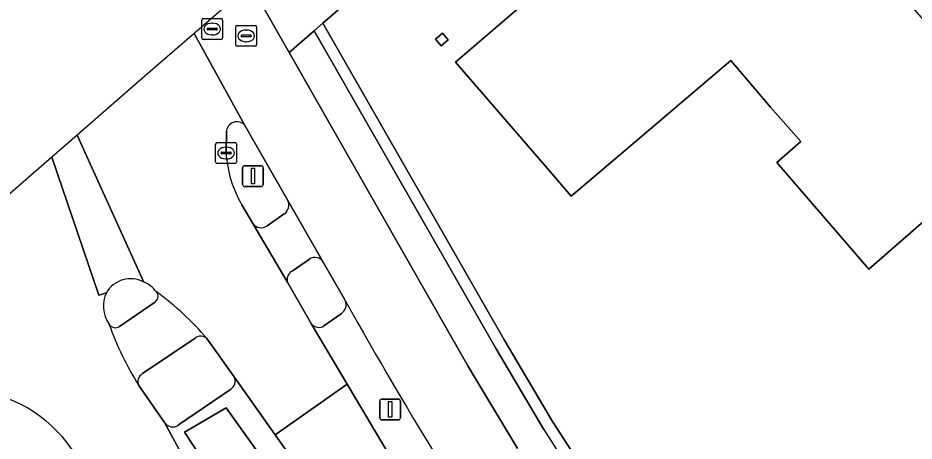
# Model space of a CAD drawing. Extents: x 155887 to 156869, y 383880 to 384678.
# Drawn here: x 156588.35 to 156631.28, y 384614.08 to 384634.35 of the extents above; entities that cross this region are included whole.
import ezdxf

# ---------------------------------------------------------------- set-up
doc = ezdxf.new("R2010")
doc.units = 0
for name, color, linetype in [('IMGEO_Berm_gesloten', 7, 'Continuous'), ('IMGEO_Berm_groen', 7, 'Continuous'), ('IMGEO_Erf', 7, 'Continuous'), ('IMGEO_Fietspad_gesloten', 7, 'Continuous'), ('IMGEO_Greppel_droge_sloot', 7, 'Continuous'), ('IMGEO_Groenvoorziening', 7, 'Continuous'), ('IMGEO_Haag', 7, 'Continuous'), ('IMGEO_Kolk', 7, 'Continuous'), ('IMGEO_Lichtmast', 7, 'Continuous'), ('IMGEO_Pand', 7, 'Continuous'), ('IMGEO_Rijbaan_lokaal_gesloten', 7, 'Continuous'), ('IMGEO_Rioolput', 7, 'Continuous'), ('IMGEO_Verkeerseiland_gesloten', 7, 'Continuous'), ('IMGEO_Voetpad_open', 7, 'Continuous')]:
    doc.layers.add(name, color=color, linetype=linetype)

msp = doc.modelspace()

# ---------------------------------------------------------------- linework, layer by layer
at = {"layer": 'IMGEO_Berm_gesloten'}
for points in [[(156602.314, 384622.803), (156601.483, 384622.229)], [(156604.045, 384620.784), (156603.993, 384620.876), (156602.981, 384622.652)], [(156601.281, 384621.662), (156602.414, 384619.69)], [(156603.013, 384619.601), (156603.834, 384620.182)], [(156596.842, 384619.014), (156594.318, 384617.313)], [(156598.714, 384617.164), (156597.405, 384618.991)], [(156594.144, 384616.737), (156595.377, 384614.979)], [(156596.043, 384614.853), (156598.528, 384616.561)]]:
    msp.add_lwpolyline(points, dxfattribs=at)
for centre, radius, start, end in [((156602.573, 384622.399), 0.48, 31.8509, 122.6371), ((156601.7, 384621.832), 0.452, 118.6794, 202.1026), ((156603.572, 384620.612), 0.503, 301.343, 20.0261), ((156602.764, 384619.988), 0.46, 220.3843, 302.7133), ((156597.11, 384618.671), 0.435, 47.2824, 128.0389), ((156594.55, 384616.929), 0.449, 121.0872, 205.2954), ((156598.306, 384616.96), 0.456, 299.1071, 26.6073), ((156595.765, 384615.205), 0.448, 210.2049, 308.3688)]:
    msp.add_arc(centre, radius, start, end, dxfattribs=at)
at = {"layer": 'IMGEO_Berm_groen'}
for points in [[(156624.588, 384579.73), (156620.002, 384586.926), (156603.307, 384610.64), (156600.675, 384614.379), (156598.714, 384617.164)], [(156598.528, 384616.561), (156596.043, 384614.853)], [(156595.377, 384614.979), (156596.95, 384612.069), (156597.804, 384610.488)]]:
    msp.add_lwpolyline(points, dxfattribs=at)
msp.add_lwpolyline([(156621.719, 384578.758), (156612.547, 384589.951), (156596.33, 384614.51), (156598.321, 384615.681), (156623.618, 384580.256)], close=True, dxfattribs=at)
for centre, radius, start, end in [((156598.306, 384616.96), 0.456, 299.1071, 26.6073), ((156595.765, 384615.205), 0.448, 210.2049, 308.3688)]:
    msp.add_arc(centre, radius, start, end, dxfattribs=at)
at = {"layer": 'IMGEO_Erf'}
for points in [[(156619.519, 384648.37), (156602.963, 384634.097), (156611.626, 384618.964), (156613.964, 384615.014), (156617.819, 384609.047), (156623.729, 384600.52), (156637.685, 384581.829)], [(156636.232, 384628.529), (156629.107, 384622.317), (156624.7, 384627.429), (156625.859, 384628.428), (156624.394, 384630.078), (156622.498, 384632.319), (156617.895, 384628.403), (156614.859, 384625.82), (156614.024, 384626.785), (156609.307, 384632.235), (156612.328, 384634.824)]]:
    msp.add_lwpolyline(points, dxfattribs=at)
msp.add_lwpolyline([(156608.625, 384633.017), (156608.36, 384633.337), (156608.694, 384633.615), (156608.959, 384633.295)], close=True, dxfattribs=at)
at = {"layer": 'IMGEO_Fietspad_gesloten'}
for points in [[(156612.279, 384613.723), (156609.9, 384617.688), (156601.343, 384632.7), (156599.487, 384635.958), (156599.487, 384635.959), (156596.79, 384633.611)], [(156596.79, 384633.611), (156596.79, 384633.61), (156599.209, 384629.225), (156601.289, 384625.613), (156602.981, 384622.652), (156603.993, 384620.876), (156604.045, 384620.784)]]:
    msp.add_lwpolyline(points, dxfattribs=at)
msp.add_arc((156805.984, 384733.934), 231.478, 209.2626, 213.87995, dxfattribs=at)
at = {"layer": 'IMGEO_Greppel_droge_sloot'}
msp.add_lwpolyline([(156621.719, 384578.758), (156623.618, 384580.256), (156598.321, 384615.681), (156596.33, 384614.51), (156612.547, 384589.951)], close=True, dxfattribs=at)
at = {"layer": 'IMGEO_Groenvoorziening'}
for points in [[(156628.524, 384593.178), (156637.257, 384581.46), (156637.685, 384581.829), (156623.729, 384600.52), (156617.819, 384609.047), (156613.964, 384615.014), (156611.626, 384618.964), (156602.963, 384634.097), (156602.537, 384633.729), (156611.209, 384618.58), (156613.547, 384614.63)], [(156603.834, 384620.182), (156603.013, 384619.601)], [(156602.414, 384619.69), (156604.126, 384616.808), (156606.485, 384612.837), (156606.739, 384612.41)]]:
    msp.add_lwpolyline(points, dxfattribs=at)
for centre, radius, start, end in [((156603.572, 384620.612), 0.503, 301.343, 20.0261), ((156805.984, 384733.934), 231.478, 209.2626, 213.87995), ((156602.764, 384619.988), 0.46, 220.3843, 302.7133), ((156840.147, 384756.879), 267.549, 212.11881, 217.72386)]:
    msp.add_arc(centre, radius, start, end, dxfattribs=at)
at = {"layer": 'IMGEO_Haag'}
for points in [[(156628.524, 384593.178), (156637.257, 384581.46), (156637.685, 384581.829), (156623.729, 384600.52), (156617.819, 384609.047), (156613.964, 384615.014), (156611.626, 384618.964), (156602.963, 384634.097), (156602.537, 384633.729), (156611.209, 384618.58), (156613.547, 384614.63)], [(156603.834, 384620.182), (156603.013, 384619.601)], [(156602.414, 384619.69), (156604.126, 384616.808), (156606.485, 384612.837), (156606.739, 384612.41)]]:
    msp.add_lwpolyline(points, dxfattribs=at)
for centre, radius, start, end in [((156603.572, 384620.612), 0.503, 301.343, 20.0261), ((156805.984, 384733.934), 231.478, 209.2626, 213.87995), ((156602.764, 384619.988), 0.46, 220.3843, 302.7133), ((156840.147, 384756.879), 267.549, 212.11881, 217.72386)]:
    msp.add_arc(centre, radius, start, end, dxfattribs=at)
at = {"layer": 'IMGEO_Kolk'}
for p, q in [((156597.822, 384627.454), (156597.822, 384628.306)), ((156597.897, 384628.38), (156598.749, 384628.38)), ((156598.31, 384628.16), (156598.335, 384628.16)), ((156598.823, 384628.306), (156598.823, 384627.454)), ((156598.081, 384627.874), (156598.081, 384627.886)), ((156598.519, 384627.837), (156598.121, 384627.837)), ((156598.124, 384627.923), (156598.522, 384627.923)), ((156598.333, 384627.6), (156598.308, 384627.6)), ((156598.565, 384627.886), (156598.565, 384627.874)), ((156598.749, 384627.38), (156597.897, 384627.38))]:
    msp.add_line(p, q, dxfattribs=at)
for points in [[(156597.822, 384627.454), (156597.822, 384628.306)], [(156597.897, 384628.38), (156598.749, 384628.38)], [(156598.823, 384628.306), (156598.823, 384627.454)], [(156598.749, 384627.38), (156597.897, 384627.38)]]:
    msp.add_lwpolyline(points, dxfattribs=at)
for centre, radius, start, end in [((156597.899, 384628.304), 0.0765, 91.552, 178.448), ((156597.899, 384628.304), 0.0765, 91.552, 178.448), ((156598.747, 384628.304), 0.0765, 1.552, 88.448), ((156598.747, 384628.304), 0.0765, 1.552, 88.448), ((156598.121, 384627.883), 0.0403, 85.8775, 175.7526), ((156598.118, 384627.873), 0.0366, 178.938, 274.7102), ((156598.522, 384627.88), 0.043, 264.8664, 352.4533), ((156598.526, 384627.885), 0.0386, 1.7309, 96.639), ((156597.899, 384627.456), 0.0765, 181.552, 268.448), ((156597.899, 384627.456), 0.0765, 181.552, 268.448), ((156598.747, 384627.456), 0.0765, 271.552, 358.448), ((156598.747, 384627.456), 0.0765, 271.552, 358.448)]:
    msp.add_arc(centre, radius, start, end, dxfattribs=at)
for centre, major_axis, ratio, start_param, end_param in [((156598.309, 384627.88), (-0.387, 0.002), 0.722429, 4.712389, 7.853982), ((156598.334, 384627.88), (-0.39, 0.002), 0.717154, 1.570796, 4.712389)]:
    msp.add_ellipse(centre, major_axis=major_axis, ratio=ratio, start_param=start_param, end_param=end_param, dxfattribs=at)
at = {"layer": 'IMGEO_Lichtmast'}
for p, q in [((156599.114, 384626.372), (156599.114, 384627.172)), ((156599.114, 384627.172), (156599.114, 384626.372)), ((156599.214, 384627.272), (156600.004, 384627.272)), ((156600.004, 384627.272), (156599.214, 384627.272)), ((156600.104, 384627.172), (156600.104, 384626.372)), ((156600.104, 384626.372), (156600.104, 384627.172)), ((156600.004, 384626.272), (156599.214, 384626.272)), ((156599.214, 384626.272), (156600.004, 384626.272)), ((156605.687, 384615.198), (156605.687, 384615.998)), ((156605.687, 384615.998), (156605.687, 384615.198)), ((156605.787, 384616.098), (156606.577, 384616.098)), ((156606.577, 384616.098), (156605.787, 384616.098)), ((156606.677, 384615.998), (156606.677, 384615.198)), ((156606.677, 384615.198), (156606.677, 384615.998)), ((156606.577, 384615.098), (156605.787, 384615.098)), ((156605.787, 384615.098), (156606.577, 384615.098))]:
    msp.add_line(p, q, dxfattribs=at)
for points in [[(156599.534, 384627.147), (156599.684, 384627.147), (156599.684, 384626.397), (156599.534, 384626.397), (156599.534, 384627.147)], [(156606.107, 384615.973), (156606.257, 384615.973), (156606.257, 384615.223), (156606.107, 384615.223), (156606.107, 384615.973)]]:
    msp.add_lwpolyline(points, dxfattribs=at)
for centre, start, end in [((156599.214, 384627.172), 90, 180), ((156599.214, 384627.172), 90, 180), ((156600.004, 384627.172), 0, 90), ((156600.004, 384627.172), 360, 90), ((156599.214, 384626.372), 180, 270), ((156599.214, 384626.372), 180, 270), ((156600.004, 384626.372), 270, 0), ((156600.004, 384626.372), 270, 0), ((156605.787, 384615.998), 90, 180), ((156605.787, 384615.998), 90, 180), ((156606.577, 384615.998), 0, 90), ((156606.577, 384615.998), 360, 90), ((156605.787, 384615.198), 180, 270), ((156605.787, 384615.198), 180, 270), ((156606.577, 384615.198), 270, 0), ((156606.577, 384615.198), 270, 0)]:
    msp.add_arc(centre, 0.1, start, end, dxfattribs=at)
at = {"layer": 'IMGEO_Pand'}
for points in [[(156623.622, 384643.626), (156620.133, 384640.639), (156618.732, 384642.257), (156615.945, 384639.857), (156616.791, 384638.896), (156615.727, 384637.969), (156614.898, 384638.936), (156611.374, 384635.923), (156612.328, 384634.824), (156609.307, 384632.235), (156614.024, 384626.785), (156614.859, 384625.82), (156617.895, 384628.403), (156622.498, 384632.319), (156624.394, 384630.078), (156625.859, 384628.428), (156624.7, 384627.429), (156629.107, 384622.317), (156636.232, 384628.529), (156636.906, 384627.777), (156637.071, 384627.895), (156637.165, 384627.994)], [(156608.694, 384633.615), (156608.36, 384633.337), (156608.625, 384633.017), (156608.959, 384633.295)]]:
    msp.add_lwpolyline(points, close=True, dxfattribs=at)
at = {"layer": 'IMGEO_Rijbaan_lokaal_gesloten'}
msp.add_lwpolyline([(156599.487, 384635.959), (156599.487, 384635.958), (156601.343, 384632.7), (156602.537, 384633.729), (156602.963, 384634.097), (156619.519, 384648.37), (156620.172, 384648.933), (156622.096, 384650.592), (156620.608, 384652.339), (156619.664, 384653.524)], close=True, dxfattribs=at)
for points in [[(156599.209, 384629.225), (156596.79, 384633.61), (156596.79, 384633.611), (156594.325, 384631.465), (156591.184, 384628.731)], [(156598.323, 384627.88), (156598.339, 384628.92)], [(156591.184, 384628.731), (156589.98, 384627.682), (156592.235, 384621.077), (156592.591, 384621.19)], [(156594.377, 384621.698), (156591.184, 384628.731)], [(156591.184, 384628.731), (156594.377, 384621.698)], [(156592.591, 384621.19), (156592.235, 384621.077), (156589.98, 384627.682), (156576.79, 384616.2)], [(156597.405, 384618.991), (156598.714, 384617.164), (156600.675, 384614.379), (156604.126, 384616.808), (156602.414, 384619.69), (156601.281, 384621.662), (156599.606, 384624.505), (156599.084, 384625.393)], [(156606.739, 384612.41), (156606.485, 384612.837), (156604.126, 384616.808), (156600.675, 384614.379), (156603.307, 384610.64), (156620.002, 384586.926), (156624.588, 384579.73), (156628.11, 384582.239), (156613.617, 384602.178)], [(156590.93, 384613.702), (156591.809, 384612.386), (156593.553, 384609.778), (156596.95, 384612.069), (156595.377, 384614.979), (156594.144, 384616.737)]]:
    msp.add_lwpolyline(points, dxfattribs=at)
for centre, radius, start, end in [((156598.845, 384628.869), 0.509, 44.4328, 174.206), ((156603.868, 384628.217), 5.555, 183.4751, 210.5522), ((156593.745, 384620.527), 1.331, 61.6418, 150.1133), ((156593.789, 384620.286), 1.53, 37.8232, 67.3798), ((156593.979, 384620.549), 1.529, 155.2062, 214.036), ((156587.081, 384610.272), 13.513, 40.1802, 54.1387), ((156607.025, 384624.802), 15.197, 199.6434, 212.0512), ((156585.449, 384609.908), 6.665, 34.6918, 84.4941)]:
    msp.add_arc(centre, radius, start, end, dxfattribs=at)
at = {"layer": 'IMGEO_Rioolput'}
for p, q in [((156597.158, 384633.393), (156597.158, 384634.245)), ((156597.233, 384634.319), (156598.085, 384634.319)), ((156597.646, 384634.099), (156597.671, 384634.099)), ((156598.159, 384634.245), (156598.159, 384633.393)), ((156598.859, 384633.991), (156599.711, 384633.991)), ((156597.417, 384633.813), (156597.417, 384633.825)), ((156597.855, 384633.776), (156597.457, 384633.776)), ((156597.46, 384633.862), (156597.858, 384633.862)), ((156597.669, 384633.539), (156597.644, 384633.539)), ((156597.901, 384633.825), (156597.901, 384633.813)), ((156598.784, 384633.065), (156598.784, 384633.917)), ((156599.272, 384633.771), (156599.297, 384633.771)), ((156599.785, 384633.917), (156599.785, 384633.065)), ((156598.085, 384633.319), (156597.233, 384633.319)), ((156599.043, 384633.485), (156599.043, 384633.497)), ((156599.481, 384633.448), (156599.083, 384633.448)), ((156599.086, 384633.534), (156599.484, 384633.534)), ((156599.295, 384633.211), (156599.27, 384633.211)), ((156599.527, 384633.497), (156599.527, 384633.485)), ((156599.711, 384632.991), (156598.859, 384632.991))]:
    msp.add_line(p, q, dxfattribs=at)
for points in [[(156597.158, 384633.393), (156597.158, 384634.245)], [(156597.233, 384634.319), (156598.085, 384634.319)], [(156598.159, 384634.245), (156598.159, 384633.393)], [(156598.859, 384633.991), (156599.711, 384633.991)], [(156598.784, 384633.065), (156598.784, 384633.917)], [(156599.785, 384633.917), (156599.785, 384633.065)], [(156598.085, 384633.319), (156597.233, 384633.319)], [(156599.711, 384632.991), (156598.859, 384632.991)]]:
    msp.add_lwpolyline(points, dxfattribs=at)
for centre, radius, start, end in [((156597.235, 384634.243), 0.0765, 91.552, 178.448), ((156597.235, 384634.243), 0.0765, 91.552, 178.448), ((156598.083, 384634.243), 0.0765, 1.552, 88.448), ((156598.083, 384634.243), 0.0765, 1.552, 88.448), ((156598.861, 384633.915), 0.0765, 91.552, 178.448), ((156598.861, 384633.915), 0.0765, 91.552, 178.448), ((156599.709, 384633.915), 0.0765, 1.552, 88.448), ((156599.709, 384633.915), 0.0765, 1.552, 88.448), ((156597.457, 384633.822), 0.0403, 85.8775, 175.7526), ((156597.454, 384633.812), 0.0366, 178.938, 274.7102), ((156597.858, 384633.819), 0.043, 264.8664, 352.4533), ((156597.862, 384633.824), 0.0386, 1.7309, 96.639), ((156597.235, 384633.395), 0.0765, 181.552, 268.448), ((156597.235, 384633.395), 0.0765, 181.552, 268.448), ((156598.083, 384633.395), 0.0765, 271.552, 358.448), ((156598.083, 384633.395), 0.0765, 271.552, 358.448), ((156599.083, 384633.494), 0.0403, 85.8775, 175.7526), ((156599.08, 384633.484), 0.0366, 178.938, 274.7102), ((156599.484, 384633.491), 0.043, 264.8664, 352.4533), ((156599.488, 384633.496), 0.0386, 1.7309, 96.639), ((156598.861, 384633.067), 0.0765, 181.552, 268.448), ((156598.861, 384633.067), 0.0765, 181.552, 268.448), ((156599.709, 384633.067), 0.0765, 271.552, 358.448), ((156599.709, 384633.067), 0.0765, 271.552, 358.448)]:
    msp.add_arc(centre, radius, start, end, dxfattribs=at)
for centre, major_axis, ratio, start_param, end_param in [((156597.645, 384633.819), (-0.387, 0.002), 0.722429, 4.712389, 7.853982), ((156597.67, 384633.819), (-0.39, 0.002), 0.717154, 1.570796, 4.712389), ((156599.271, 384633.491), (-0.387, 0.002), 0.722429, 4.712389, 7.853982), ((156599.296, 384633.491), (-0.39, 0.002), 0.717154, 1.570796, 4.712389)]:
    msp.add_ellipse(centre, major_axis=major_axis, ratio=ratio, start_param=start_param, end_param=end_param, dxfattribs=at)
at = {"layer": 'IMGEO_Verkeerseiland_gesloten'}
for points in [[(156598.339, 384628.92), (156598.323, 384627.88)], [(156601.289, 384625.613), (156599.209, 384629.225)], [(156599.084, 384625.393), (156599.606, 384624.505)], [(156600.286, 384624.394), (156601.106, 384624.961)], [(156593.224, 384619.572), (156594.887, 384620.718)]]:
    msp.add_lwpolyline(points, dxfattribs=at)
for centre, radius, start, end in [((156598.845, 384628.869), 0.509, 44.4328, 174.206), ((156603.868, 384628.217), 5.555, 183.4751, 210.5522), ((156600.821, 384625.393), 0.517, 303.4493, 25.1945), ((156600.002, 384624.791), 0.488, 215.8218, 305.6364), ((156593.745, 384620.527), 1.331, 61.6418, 150.1133), ((156593.789, 384620.286), 1.53, 37.8232, 67.3798), ((156593.979, 384620.549), 1.529, 155.2062, 214.036), ((156594.721, 384621.019), 0.344, 298.8473, 36.6231), ((156593.026, 384619.877), 0.364, 210.3769, 303.0298)]:
    msp.add_arc(centre, radius, start, end, dxfattribs=at)
at = {"layer": 'IMGEO_Voetpad_open'}
for points in [[(156613.547, 384614.63), (156611.209, 384618.58), (156602.537, 384633.729), (156601.343, 384632.7), (156609.9, 384617.688), (156612.279, 384613.723)], [(156602.981, 384622.652), (156601.289, 384625.613)], [(156601.106, 384624.961), (156600.286, 384624.394)], [(156599.606, 384624.505), (156601.281, 384621.662)], [(156601.483, 384622.229), (156602.314, 384622.803)], [(156594.887, 384620.718), (156593.224, 384619.572)], [(156594.318, 384617.313), (156596.842, 384619.014)]]:
    msp.add_lwpolyline(points, dxfattribs=at)
for centre, radius, start, end in [((156600.821, 384625.393), 0.517, 303.4493, 25.1945), ((156600.002, 384624.791), 0.488, 215.8218, 305.6364), ((156602.573, 384622.399), 0.48, 31.8509, 122.6371), ((156601.7, 384621.832), 0.452, 118.6794, 202.1026), ((156594.721, 384621.019), 0.344, 298.8473, 36.6231), ((156587.081, 384610.272), 13.513, 40.1802, 54.1387), ((156593.026, 384619.877), 0.364, 210.3769, 303.0298), ((156607.025, 384624.802), 15.197, 199.6434, 212.0512), ((156597.11, 384618.671), 0.435, 47.2824, 128.0389), ((156594.55, 384616.929), 0.449, 121.0872, 205.2954), ((156585.449, 384609.908), 6.665, 34.6918, 84.4941), ((156840.147, 384756.879), 267.549, 212.11881, 217.72386)]:
    msp.add_arc(centre, radius, start, end, dxfattribs=at)

doc.saveas('drawing.dxf')
